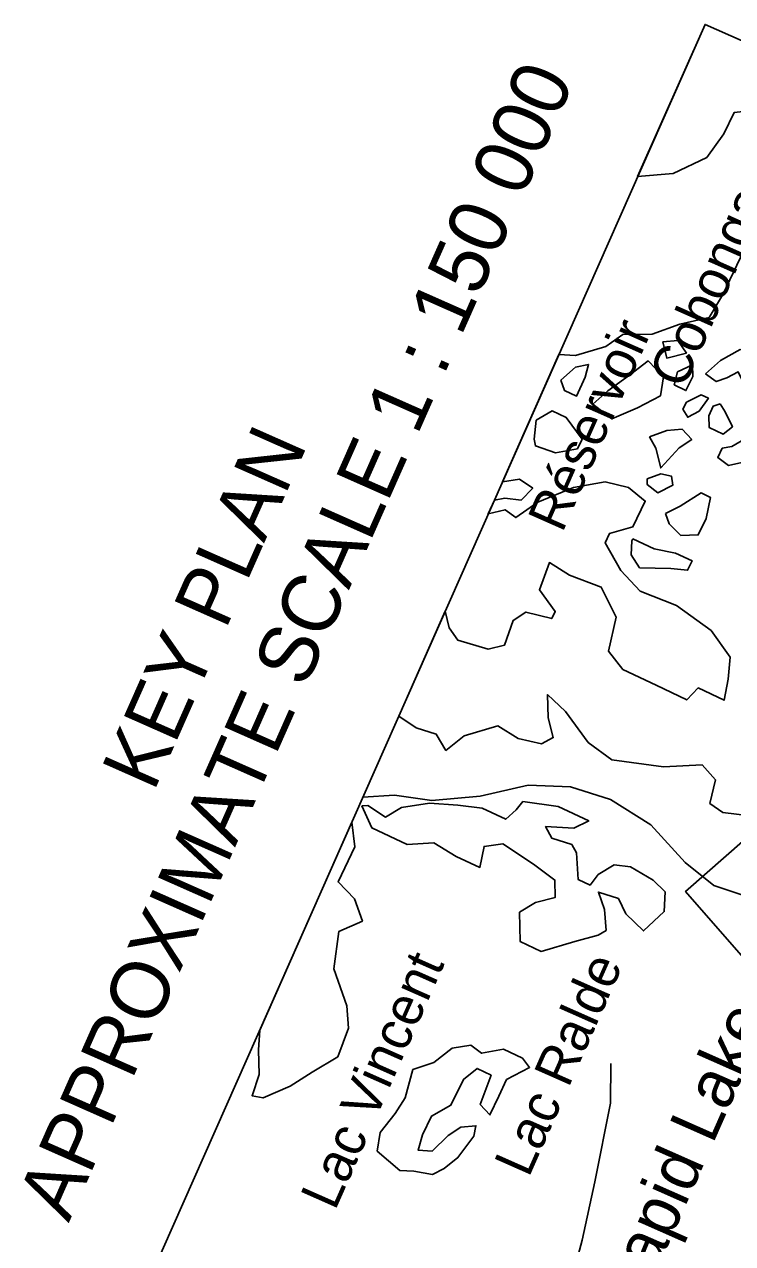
# Model space of a CAD drawing. Extents: x 287698 to 290158, y 5234163 to 5237182.
# Drawn here: x 289194.1 to 289267.1, y 5236629.4 to 5236755.1 of the extents above; entities that cross this region are included whole.
import ezdxf

# ---------------------------------------------------------------- set-up
doc = ezdxf.new("R2010")
doc.units = 0
doc.layers.add('Niveau 63', color=7, linetype='Continuous')

msp = doc.modelspace()

# ---------------------------------------------------------------- linework, layer by layer
at = {"layer": 'Niveau 63'}
for points in [[(289345.77, 5236544.11), (289410.57, 5236690.52), (289264.28, 5236755.12), (289199.52, 5236608.86)], [(289259.94, 5236722.38), (289261.49, 5236722.54), (289262.37, 5236721.23), (289260.33, 5236720.71)], [(289264.33, 5236719.1), (289265.86, 5236720.47), (289267.9, 5236721.59), (289268.74, 5236721.48), (289269.94, 5236721.51), (289271.28, 5236721.18), (289270.61, 5236718.51), (289269.68, 5236717.17), (289268.46, 5236717.75), (289267.7, 5236719.29), (289266.52, 5236718.67), (289265.44, 5236718.29)], [(289249.42, 5236718.44), (289250.94, 5236719.79), (289252.28, 5236720.06), (289251.94, 5236718.74), (289251.02, 5236716.78), (289249.8, 5236717.36)], [(289252.73, 5236715.98), (289254.26, 5236717.33), (289256.51, 5236718.96), (289258.41, 5236720.43), (289259.99, 5236718.77), (289259.68, 5236716.84), (289257.31, 5236715.6), (289254.68, 5236714.45)], [(289261.44, 5236719.29), (289262.99, 5236720.03), (289263.01, 5236718.83), (289262.31, 5236717.37), (289261.11, 5236717.96)], [(289262.36, 5236716.17), (289263.89, 5236716.93), (289264.63, 5236716.57), (289263.68, 5236715.25), (289262.5, 5236714.61), (289262.01, 5236715.44)], [(289265.85, 5236716.01), (289266.34, 5236715.18), (289267.1, 5236713.63), (289266.15, 5236712.88), (289264.7, 5236713.57), (289264.66, 5236714.78), (289265.12, 5236715.76)], [(289246.86, 5236714.3), (289248.52, 5236715.29), (289249.98, 5236714.59), (289251.6, 5236712.35), (289251.13, 5236711.37), (289248.86, 5236710.96), (289246.79, 5236711.66), (289246.66, 5236712.37)], [(289258.57, 5236712.61), (289260.36, 5236713.25), (289261.92, 5236713.4), (289262.91, 5236712.34), (289261.61, 5236711.46), (289259.72, 5236709.39), (289259.21, 5236711.42)], [(289266.06, 5236711.44), (289267.03, 5236711.59), (289268.69, 5236712.58), (289269.15, 5236713.56), (289270.01, 5236712.85), (289269.79, 5236711.15), (289268.38, 5236710.03), (289266.7, 5236709.64), (289265.6, 5236710.46)], [(289258.3, 5236708.27), (289259.73, 5236708.77), (289260.82, 5236708.56), (289260.96, 5236707.6), (289259.4, 5236706.84), (289258.32, 5236707.67)], [(289260.19, 5236704.69), (289261.73, 5236705.45), (289263.87, 5236706.81), (289264.84, 5236706.35), (289264.4, 5236704.18), (289263.59, 5236702.48), (289261.79, 5236702.44), (289260.57, 5236703.62)], [(289256.85, 5236702.1), (289259.05, 5236701.06), (289261.23, 5236700.62), (289262.94, 5236699.83), (289262.48, 5236698.85), (289260.77, 5236699.04), (289257.53, 5236699.11), (289256.66, 5236700.42), (289256.74, 5236701.86)], [(289293.98, 5236658.25), (289279.71, 5236645.77), (289262.28, 5236665.74), (289276.54, 5236678.25)], [(289228.9, 5236674.56), (289229.51, 5236674.58), (289231.33, 5236673.4), (289232.99, 5236674.39), (289235.87, 5236674.83), (289238.78, 5236674.63), (289241.3, 5236674.33), (289243.74, 5236673.17), (289244.81, 5236674.16), (289245.51, 5236675.02), (289249.13, 5236674.5), (289252.3, 5236673), (289250.75, 5236672.24), (289247.85, 5236672.42), (289248.49, 5236671.22), (289250.54, 5236670.56), (289251.04, 5236669.71), (289251.21, 5236666.95), (289252.43, 5236666.38), (289253.26, 5236667.47), (289254.91, 5236668.47), (289256.61, 5236668.27), (289258.92, 5236666.88), (289260.16, 5236665.69), (289260.07, 5236663.65), (289257.95, 5236661.67), (289256.1, 5236663.44), (289255.35, 5236664.99), (289253.29, 5236665.67), (289253.93, 5236663.88), (289254.1, 5236661.72), (289253.27, 5236661.22), (289250.87, 5236660.56), (289247.39, 5236659.55), (289245.21, 5236660.58), (289245.14, 5236663.58), (289246.81, 5236664.58), (289248.84, 5236665.11), (289248.8, 5236666.9), (289246.61, 5236668.54), (289243.44, 5236670.64), (289241.51, 5236670.37), (289241.07, 5236668.2), (289238.64, 5236669.35), (289236.33, 5236670.75), (289233.56, 5236670.57), (289229.92, 5236672.29)], [(289227.86, 5236672.88), (289228.17, 5236670.33), (289226.45, 5236666.71), (289228.15, 5236664.96), (289228.96, 5236662.68), (289226.53, 5236661.61), (289226, 5236657.75), (289227.35, 5236653.95), (289227.53, 5236651.65), (289226.44, 5236648.69), (289223.78, 5236647.11), (289221.51, 5236645.64), (289218.72, 5236644.44), (289217.58, 5236644.67), (289218.3, 5236646.85), (289218.25, 5236649.4), (289218.37, 5236651.43)], [(289230.48, 5236638.96), (289230.8, 5236640.89), (289232.33, 5236642.85), (289233.38, 5236644.44), (289234.17, 5236647.36), (289236.32, 5236648.11), (289238.22, 5236649.59), (289240.13, 5236649.87), (289241.24, 5236649.05), (289243.52, 5236649.46), (289245.46, 5236648.55), (289246.2, 5236647.59), (289243.82, 5236646.34), (289243.03, 5236644.64), (289242.1, 5236642.69), (289241.1, 5236643.76), (289242.23, 5236646.79), (289240.79, 5236647.49), (289239.37, 5236646.36), (289238.09, 5236643.69), (289236.07, 5236642.57), (289235.15, 5236640.63), (289234.7, 5236639.06), (289236.14, 5236638.95), (289237.8, 5236640.57), (289239.11, 5236641.42), (289240.66, 5236641.58), (289240.44, 5236640.5), (289238.81, 5236638.29), (289237.4, 5236637.18), (289236.2, 5236636.54), (289234.26, 5236636.88), (289232.81, 5236636.96)]]:
    msp.add_lwpolyline(points, close=True, dxfattribs=at)
for points in [[(289286.32, 5236745.39), (289264.28, 5236755.12), (289257.33, 5236739.43), (289261.01, 5236739.74), (289264.46, 5236741.39), (289266.22, 5236743.82), (289267.27, 5236746.02), (289269.78, 5236746.31), (289271.6, 5236746.34), (289270.46, 5236743.31), (289268.62, 5236738.82), (289271.15, 5236738.5), (289272.99, 5236736.75), (289271.96, 5236734.56), (289267.94, 5236731.1), (289266.09, 5236727.21), (289264.7, 5236724.89), (289261.7, 5236724.22), (289258.83, 5236723.2), (289255.82, 5236723.16), (289254.04, 5236721.9), (289250.92, 5236721), (289249.21, 5236721.09)], [(289286.32, 5236745.39), (289264.28, 5236755.12), (289257.33, 5236739.43), (289261.01, 5236739.74), (289264.46, 5236741.39), (289266.22, 5236743.82), (289267.27, 5236746.02), (289269.78, 5236746.31), (289271.6, 5236746.34), (289270.46, 5236743.31), (289268.62, 5236738.82), (289271.15, 5236738.5), (289272.99, 5236736.75), (289271.96, 5236734.56), (289267.94, 5236731.1), (289266.09, 5236727.21), (289264.7, 5236724.89), (289261.7, 5236724.22), (289258.83, 5236723.2), (289255.82, 5236723.16), (289254.04, 5236721.9), (289250.92, 5236721), (289249.21, 5236721.09)], [(289286.32, 5236745.39), (289264.28, 5236755.12), (289257.33, 5236739.43), (289261.01, 5236739.74), (289264.46, 5236741.39), (289266.22, 5236743.82), (289267.27, 5236746.02), (289269.78, 5236746.31), (289271.6, 5236746.34), (289270.46, 5236743.31), (289268.62, 5236738.82), (289271.15, 5236738.5), (289272.99, 5236736.75), (289271.96, 5236734.56), (289267.94, 5236731.1), (289266.09, 5236727.21), (289264.7, 5236724.89), (289261.7, 5236724.22), (289258.83, 5236723.2), (289255.82, 5236723.16), (289254.04, 5236721.9), (289250.92, 5236721), (289249.21, 5236721.09)], [(289249.21, 5236721.09), (289243.4, 5236707.96), (289245.17, 5236708.25), (289246.52, 5236707.3), (289245.34, 5236706.08), (289243.65, 5236706.29), (289242.56, 5236706.06)], [(289249.21, 5236721.09), (289243.4, 5236707.96), (289245.17, 5236708.25), (289246.52, 5236707.3), (289245.34, 5236706.08), (289243.65, 5236706.29), (289242.56, 5236706.06)], [(289249.21, 5236721.09), (289243.4, 5236707.96), (289245.17, 5236708.25), (289246.52, 5236707.3), (289245.34, 5236706.08), (289243.65, 5236706.29), (289242.56, 5236706.06)], [(289242.56, 5236706.06), (289241.94, 5236704.65), (289243.67, 5236705.08), (289244.78, 5236704.27), (289247.03, 5236705.87), (289250.73, 5236707.38), (289253.98, 5236707.95), (289256.38, 5236707.38), (289258.11, 5236705.98), (289256.84, 5236703.31), (289254.44, 5236702.64), (289253.98, 5236701.67), (289255.61, 5236698.81), (289257.58, 5236696.7), (289261.34, 5236695.21), (289264.9, 5236692.63), (289266.87, 5236689.9), (289266.68, 5236687.61), (289266.24, 5236685.45), (289263.57, 5236686.71), (289262.39, 5236685.48), (289259.23, 5236686.98), (289255.82, 5236688.6), (289254.33, 5236690.49), (289255.11, 5236694), (289253.58, 5236697.1), (289250.31, 5236698.35), (289248.24, 5236699.64), (289247.21, 5236696.84), (289248.84, 5236694.59), (289248.48, 5236693.87), (289245.82, 5236694.53), (289244.5, 5236693.67), (289243.6, 5236691.11), (289241.93, 5236690.72), (289238.79, 5236691.62), (289237.91, 5236692.92), (289237.5, 5236694.63)], [(289242.56, 5236706.06), (289241.94, 5236704.65), (289243.67, 5236705.08), (289244.78, 5236704.27), (289247.03, 5236705.87), (289250.73, 5236707.38), (289253.98, 5236707.95), (289256.38, 5236707.38), (289258.11, 5236705.98), (289256.84, 5236703.31), (289254.44, 5236702.64), (289253.98, 5236701.67), (289255.61, 5236698.81), (289257.58, 5236696.7), (289261.34, 5236695.21), (289264.9, 5236692.63), (289266.87, 5236689.9), (289266.68, 5236687.61), (289266.24, 5236685.45), (289263.57, 5236686.71), (289262.39, 5236685.48), (289259.23, 5236686.98), (289255.82, 5236688.6), (289254.33, 5236690.49), (289255.11, 5236694), (289253.58, 5236697.1), (289250.31, 5236698.35), (289248.24, 5236699.64), (289247.21, 5236696.84), (289248.84, 5236694.59), (289248.48, 5236693.87), (289245.82, 5236694.53), (289244.5, 5236693.67), (289243.6, 5236691.11), (289241.93, 5236690.72), (289238.79, 5236691.62), (289237.91, 5236692.92), (289237.5, 5236694.63)], [(289242.56, 5236706.06), (289241.94, 5236704.65), (289243.67, 5236705.08), (289244.78, 5236704.27), (289247.03, 5236705.87), (289250.73, 5236707.38), (289253.98, 5236707.95), (289256.38, 5236707.38), (289258.11, 5236705.98), (289256.84, 5236703.31), (289254.44, 5236702.64), (289253.98, 5236701.67), (289255.61, 5236698.81), (289257.58, 5236696.7), (289261.34, 5236695.21), (289264.9, 5236692.63), (289266.87, 5236689.9), (289266.68, 5236687.61), (289266.24, 5236685.45), (289263.57, 5236686.71), (289262.39, 5236685.48), (289259.23, 5236686.98), (289255.82, 5236688.6), (289254.33, 5236690.49), (289255.11, 5236694), (289253.58, 5236697.1), (289250.31, 5236698.35), (289248.24, 5236699.64), (289247.21, 5236696.84), (289248.84, 5236694.59), (289248.48, 5236693.87), (289245.82, 5236694.53), (289244.5, 5236693.67), (289243.6, 5236691.11), (289241.93, 5236690.72), (289238.79, 5236691.62), (289237.91, 5236692.92), (289237.5, 5236694.63)], [(289237.5, 5236694.63), (289232.71, 5236683.81), (289234.51, 5236682.61), (289236.57, 5236681.93), (289237.57, 5236680.27), (289239.46, 5236681.76), (289242.93, 5236682.81), (289245.01, 5236681.51), (289247.42, 5236680.95), (289248.63, 5236681.6), (289248.1, 5236683.63), (289248.05, 5236686.03), (289249.9, 5236684.27), (289252.25, 5236681.07), (289254.69, 5236679.31), (289260.01, 5236678.57), (289263.97, 5236678.77), (289265.35, 5236677.24), (289264.77, 5236674.8), (289266.12, 5236673.88), (289268.66, 5236673.57)], [(289237.5, 5236694.63), (289232.71, 5236683.81), (289234.51, 5236682.61), (289236.57, 5236681.93), (289237.57, 5236680.27), (289239.46, 5236681.76), (289242.93, 5236682.81), (289245.01, 5236681.51), (289247.42, 5236680.95), (289248.63, 5236681.6), (289248.1, 5236683.63), (289248.05, 5236686.03), (289249.9, 5236684.27), (289252.25, 5236681.07), (289254.69, 5236679.31), (289260.01, 5236678.57), (289263.97, 5236678.77), (289265.35, 5236677.24), (289264.77, 5236674.8), (289266.12, 5236673.88), (289268.66, 5236673.57)], [(289237.5, 5236694.63), (289232.71, 5236683.81), (289234.51, 5236682.61), (289236.57, 5236681.93), (289237.57, 5236680.27), (289239.46, 5236681.76), (289242.93, 5236682.81), (289245.01, 5236681.51), (289247.42, 5236680.95), (289248.63, 5236681.6), (289248.1, 5236683.63), (289248.05, 5236686.03), (289249.9, 5236684.27), (289252.25, 5236681.07), (289254.69, 5236679.31), (289260.01, 5236678.57), (289263.97, 5236678.77), (289265.35, 5236677.24), (289264.77, 5236674.8), (289266.12, 5236673.88), (289268.66, 5236673.57)], [(289273.68, 5236664.22), (289269.84, 5236664.8), (289265.19, 5236666.35), (289262.22, 5236668.72), (289258.68, 5236672.61), (289254.53, 5236675.22), (289250.4, 5236676.53), (289246.06, 5236676.7), (289241.09, 5236675.57), (289236.11, 5236675.09), (289232.28, 5236675.65), (289229, 5236675.45)], [(289277.15, 5236614.84), (289274.68, 5236616.95), (289271.63, 5236615.86), (289267.03, 5236616.16), (289259.94, 5236618.57), (289254.27, 5236620.62), (289250.9, 5236622.85), (289250.34, 5236625.01), (289251.63, 5236629.78), (289252.92, 5236635.81), (289254.54, 5236643.89), (289254.58, 5236647.99)]]:
    msp.add_lwpolyline(points, dxfattribs=at)

# ---------------------------------------------------------------- texts
for s, height, rotation, p in [('APPROXIMATE SCALE 1 : 150 000', 6, 66.1212, (289198.68, 5236631.52)), ('Cobonga', 4, 66.1216, (289262.07, 5236717.41)), ('Réservoir', 4, 66.1216, (289249.56, 5236702.61)), ('KEY PLAN', 6, 66.1212, (289207.44, 5236675.9)), ('Lac Vincent', 3.9999, 66.1216, (289226.13, 5236632.73)), ('Lac Ralde', 4, 66.1216, (289246.1, 5236636.14)), ('Rapid Lake', 5, 66.1216, (289257.23, 5236621.9))]:
    msp.add_text(s, height=height, rotation=rotation, dxfattribs=at).set_placement(p)

doc.saveas('drawing.dxf')
